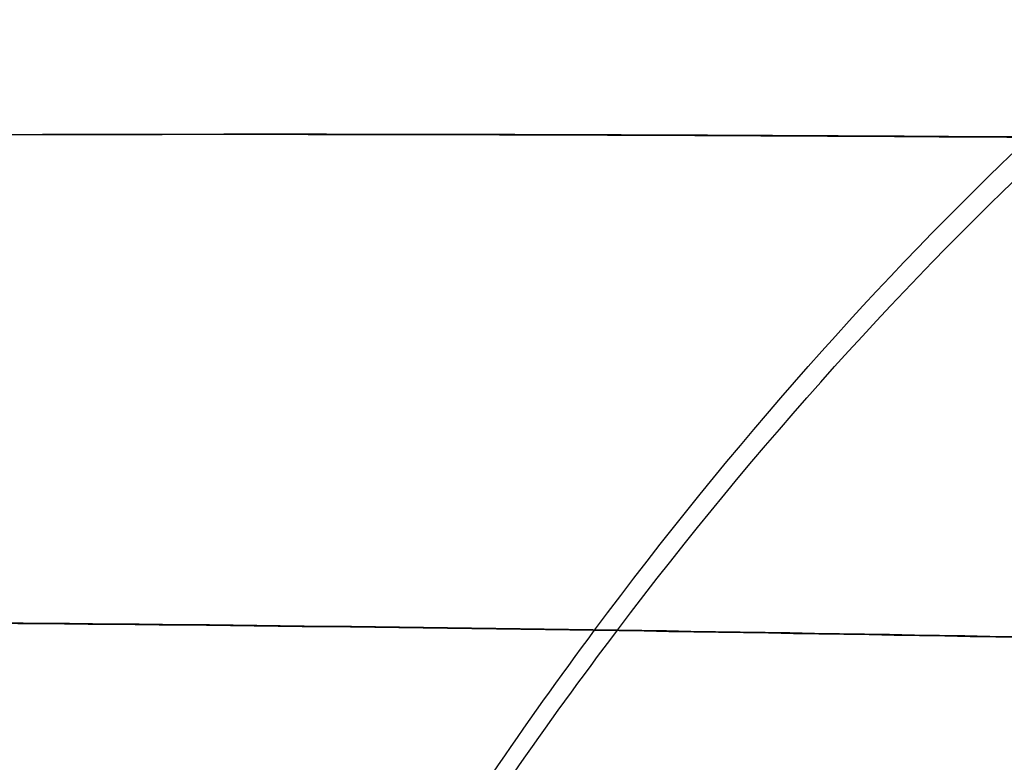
# Model space of a CAD drawing. Header units: millimetres. Extents: x 60 to 680, y -382 to -238.
# Tile 529 of 656: x 79.71 to 83.09, y -278.58 to -276.03. Entities that reach past the tile are written whole.
import ezdxf

# ---------------------------------------------------------------- set-up
doc = ezdxf.new("R2010")
doc.units = ezdxf.units.MM
doc.layers.add('Predeterminada', color=7, linetype='Continuous', true_color=0x000000)

msp = doc.modelspace()

# ---------------------------------------------------------------- linework, layer by layer
at = {"layer": 'Predeterminada'}
for points in [[(77.9095, -290.3386, 452.8415), (77.9094, -289.5427, 452.8414), (77.9967, -287.8788, 452.9721), (78.439, -285.2603, 453.6339), (79.2153, -282.6485, 454.7956), (80.3081, -280.1966, 456.4307), (81.6566, -278.0564, 458.4483), (82.9156, -276.6357, 460.3317), (83.9516, -275.7526, 461.8812), (84.9903, -275.0414, 463.4349), (85.7552, -274.7023, 464.5788), (86.2465, -274.5563, 465.3136)], [(77.9346, -290.3386, 889.3591), (77.9345, -289.5427, 889.3592), (78.0228, -287.8788, 889.2285), (78.4699, -285.2603, 888.5667), (79.2558, -282.6485, 887.405), (80.3638, -280.1966, 885.7698), (81.7339, -278.0564, 883.7523), (83.0154, -276.6357, 881.8689), (84.0711, -275.7526, 880.3193), (85.1304, -275.0414, 878.7657), (85.9109, -274.7023, 877.6218), (86.4124, -274.5563, 876.887)], [(71.8488, -290.2617, 457.816), (71.8487, -289.4628, 457.8159), (71.9599, -287.794, 457.9271), (72.5228, -285.1758, 458.4899), (73.5111, -282.5741, 459.4778), (74.9021, -280.1416, 460.8684), (76.6186, -278.0269, 462.5842), (78.2211, -276.6284, 464.1859), (79.5396, -275.7614, 465.5037), (80.8618, -275.0647, 466.825), (81.8353, -274.7343, 467.7978), (82.4606, -274.5931, 468.4226)], [(71.9238, -290.2617, 884.3846), (71.9237, -289.4628, 884.3846), (72.0362, -287.794, 884.2735), (72.606, -285.1758, 883.7107), (73.6068, -282.5741, 882.7227), (75.0166, -280.1416, 881.3322), (76.7578, -278.0269, 879.6164), (78.3846, -276.6284, 878.0147), (79.7236, -275.7614, 876.6969), (81.0666, -275.0647, 875.3756), (82.0554, -274.7343, 874.4028), (82.6905, -274.5931, 873.778)]]:
    msp.add_open_spline(points, degree=3, knots=[0, 0, 0, 0, 2.945243, 5.890486, 8.835729, 11.780972, 14.726216, 17.671459, 19.14408, 20.616702, 23.561945, 23.561945, 23.561945, 23.561945], dxfattribs=at)
for points in [[(69.649, -276.595, 486.1003), (69.643, -276.6494, 484.1027), (70.027, -276.6871, 480.1075), (71.7651, -276.6088, 474.345), (74.5976, -276.4917, 469.0342), (78.4144, -276.4192, 464.3793), (83.0676, -276.4274, 460.5591), (88.3775, -276.4876, 457.7204), (94.1397, -276.5151, 455.9725), (98.1348, -276.4395, 455.5787), (100.1324, -276.3621, 455.5789)], [(100.1608, -276.3621, 886.6217), (98.1658, -276.4395, 886.6219), (94.1782, -276.5151, 886.2281), (88.4386, -276.4876, 884.4802), (83.1685, -276.4274, 881.6415), (78.5785, -276.4192, 877.8213), (74.8522, -276.4917, 873.1664), (72.1374, -276.6088, 867.8556), (70.5396, -276.6871, 862.0931), (70.2582, -276.6494, 858.0979), (70.3157, -276.595, 856.1003)], [(66.9624, -278.4397, 486.1003), (66.9559, -278.4807, 483.9268), (67.3739, -278.4826, 479.58), (69.2654, -278.3393, 473.3102), (72.348, -278.1694, 467.5319), (76.5014, -278.0787, 462.4672), (81.5646, -278.1139, 458.3107), (87.3423, -278.2396, 455.2222), (93.6119, -278.3492, 453.3204), (97.9587, -278.3213, 452.8919), (100.1322, -278.2623, 452.8921)], [(100.1471, -278.2623, 889.3084), (97.9752, -278.3213, 889.3086), (93.6331, -278.3492, 888.8802), (87.381, -278.2396, 886.9784), (81.6385, -278.1139, 883.8898), (76.6361, -278.0787, 879.7334), (72.5747, -278.1694, 874.6687), (69.616, -278.3393, 868.8904), (67.8753, -278.4826, 862.6206), (67.569, -278.4807, 858.2738), (67.6318, -278.4397, 856.1003)]]:
    msp.add_open_spline(points, degree=3, dxfattribs=at)

doc.saveas('drawing.dxf')
